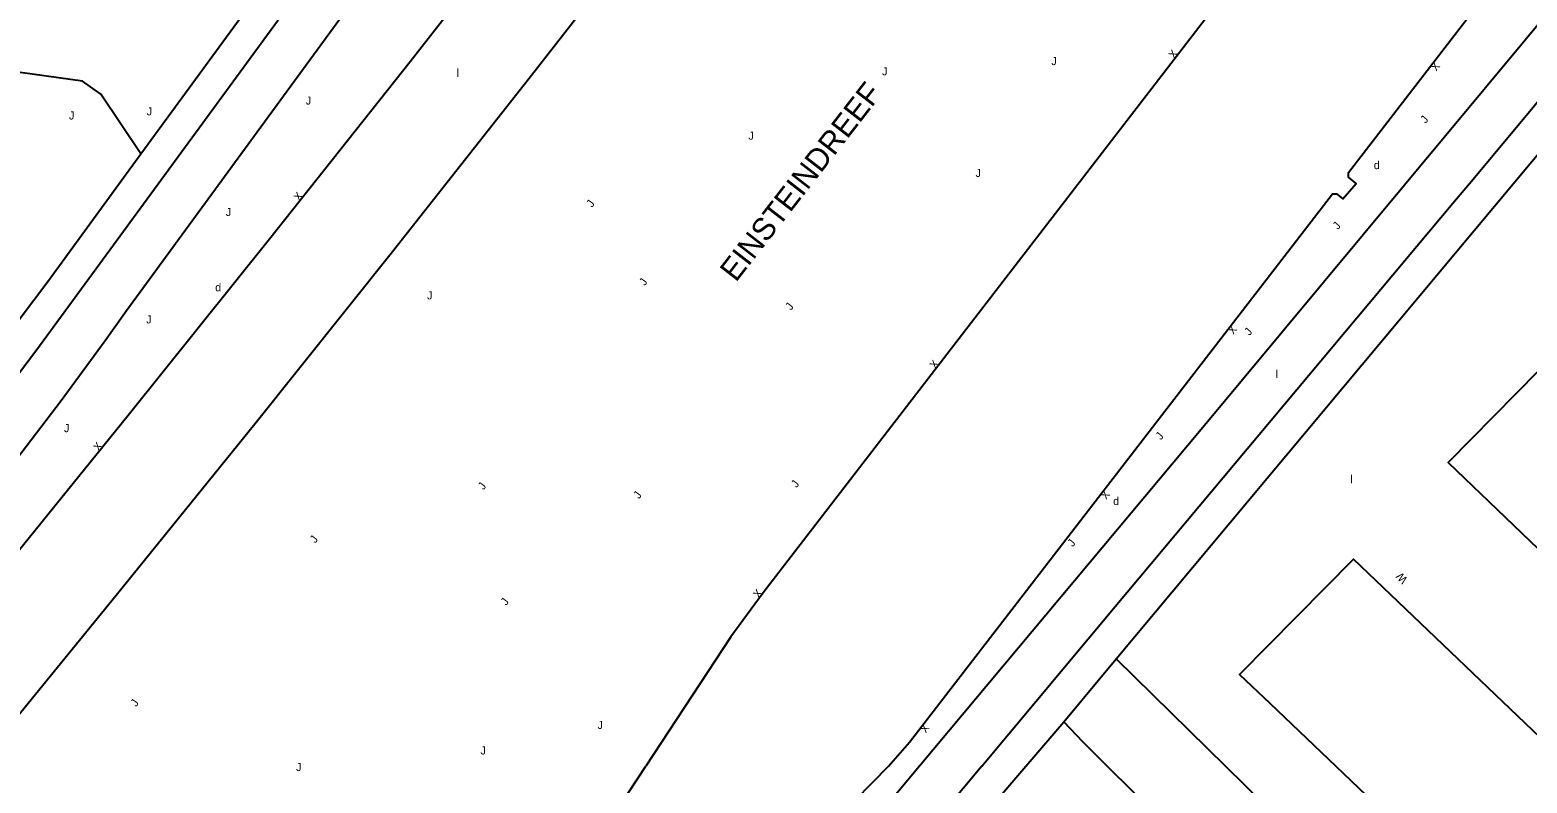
# Model space of a CAD drawing. Extents: x 134999 to 136502, y 457398 to 459002.
# Drawn here: x 135902.2 to 135995.7, y 458598.9 to 458646 of the extents above; entities that cross this region are included whole.
import ezdxf

# ---------------------------------------------------------------- set-up
doc = ezdxf.new("R2010")
doc.units = 0
for name, color, linetype in [('RI_DGTB_19', 7, 'Continuous'), ('RI_DGTB_29', 7, 'Continuous'), ('RI_DGTB_30', 7, 'Continuous'), ('RI_DGTB_31', 7, 'Continuous'), ('RI_DGTB_37', 7, 'Continuous'), ('RI_DGTB_43', 7, 'Continuous'), ('RI_DGTB_53', 7, 'Continuous'), ('RI_DGTB_54', 7, 'Continuous')]:
    doc.layers.add(name, color=color, linetype=linetype)

msp = doc.modelspace()

# ---------------------------------------------------------------- linework, layer by layer
at = {"layer": 'RI_DGTB_19'}
msp.add_lwpolyline([(135909.117, 458638.259), (135906.62, 458642), (135905.47, 458642.81), (135900.84, 458643.46), (135899.68, 458642.816)], dxfattribs=at)
at = {"layer": 'RI_DGTB_53'}
for p, q in [((135964.421, 458600), (135966.79, 458602.767)), ((135957.271, 458591.651), (135964.421, 458600)), ((135983.794, 458600), (135992.951, 458591.242))]:
    msp.add_line(p, q, dxfattribs=at)
for points in [[(135885.54, 458600), (135895.531, 458611.907), (135898.466, 458615.505), (135901.339, 458619.153), (135904.148, 458622.85), (135906.893, 458626.595), (135908.231, 458628.47), (135942.033, 458674.731), (135953.271, 458690.458)], [(135890.446, 458600), (135899.415, 458610.935), (135908.322, 458621.921), (135917.166, 458632.956), (135925.948, 458644.042), (135934.668, 458655.177), (135943.324, 458666.362), (135951.916, 458677.595), (135957.965, 458685.582)], [(135898.855, 458600), (135907.583, 458610.673), (135916.248, 458621.397), (135924.851, 458632.171), (135933.392, 458642.995), (135941.869, 458653.868), (135950.284, 458664.79), (135958.635, 458675.761), (135962.557, 458680.96)], [(135942.792, 458680.903), (135906.104, 458630.758), (135902.567, 458625.933), (135898.966, 458621.155)], [(135987.141, 458661.634), (135986.505, 458660.816), (135948.016, 458610.829), (135945.99, 458608.074), (135940.683, 458600)], [(135955.841, 458600), (135957.146, 458601.502), (135983.578, 458635.776), (135983.839, 458635.765), (135984.244, 458635.452), (135985.062, 458636.402), (135984.589, 458636.802), (135984.58, 458637.097), (135998.151, 458654.714)], [(136000, 458650.769), (135998.206, 458648.495), (135975.387, 458621.043), (135957.784, 458600)], [(135961.681, 458600), (135970.002, 458609.967), (135991.111, 458635.19), (135992.378, 458636.682), (135996.22, 458641.288), (136000, 458645.945)], [(135970.078, 458606.704), (135997.211, 458639.191), (136000, 458642.6)], [(136000, 458624.114), (135997.87, 458626.147), (135990.81, 458618.965), (136000, 458610.17)], [(135998.435, 458600), (135984.894, 458612.938), (135977.783, 458605.725), (135979.679, 458603.936), (135983.794, 458600)], [(135966.79, 458602.767), (135970.078, 458606.704)], [(135970.078, 458606.704), (135976.897, 458600)], [(135966.79, 458602.767), (135967.957, 458601.54), (135969.515, 458600)], [(135957.784, 458600), (135911.256, 458544.178), (135907.716, 458539.936)], [(135955.841, 458600), (135933.863, 458577.571), (135932.556, 458575.986), (135908.239, 458546.755)], [(135961.681, 458600), (135910.221, 458538.425)], [(135926.513, 458578.726), (135928.43, 458581.358), (135940.683, 458600)], [(135969.515, 458600), (135985.249, 458584.451), (136000, 458569.691)], [(135976.897, 458600), (135989.175, 458587.928), (136000, 458577.29)]]:
    msp.add_lwpolyline(points, dxfattribs=at)
at = {"layer": 'RI_DGTB_54'}
for points in [[(135909.117, 458638.259), (135919.825, 458652.917), (135923.193, 458657.58), (135929.493, 458666.226), (135929.103, 458666.65), (135928.658, 458667.015), (135928.193, 458667.302)], [(135887.148, 458609.704), (135891.272, 458614.786), (135895.177, 458619.671), (135899.699, 458625.528), (135903.32, 458630.289), (135909.117, 458638.259)]]:
    msp.add_lwpolyline(points, dxfattribs=at)

# ---------------------------------------------------------------- texts
at = {"layer": 'RI_DGTB_29'}
for p in [(135986.17, 458637.309), (135913.772, 458629.675), (135969.881, 458616.314)]:
    msp.add_text('d', height=0.5, dxfattribs=at).set_placement(p)
at = {"layer": 'RI_DGTB_30'}
for s, height, rotation, p in [('X', 0.5, 52.531, (135973.69, 458644.172)), ('X', 0.5, 232.38701, (135989.942, 458644.055)), ('X', 0.5, 52.05329, (135919.015, 458635.278)), ('X', 0.5, 232.22596, (135977.265, 458627.598)), ('X', 0.5, 52.31716, (135958.762, 458624.785)), ('X', 0.5, 51.37623, (135906.486, 458619.645)), ('X', 0.5, 232.57797, (135969.314, 458617.281)), ('W', 0.5, 131.72819, (135988.314, 458611.671)), ('X', 0.499, 51.87738, (135947.725, 458610.454)), ('X', 0.5, 234.75547, (135958.019, 458602.675))]:
    msp.add_text(s, height=height, rotation=rotation, dxfattribs=at).set_placement(p)
at = {"layer": 'RI_DGTB_31'}
for rotation, p in [(359.99963, (135966.02, 458643.81)), (359.99973, (135955.441, 458643.172)), (49.92288, (135989.408, 458640.14)), (359.99963, (135947.09, 458639.15)), (359.99973, (135961.281, 458636.822)), (53.57903, (135937.319, 458634.886)), (49.92288, (135983.93, 458633.496)), (53.57903, (135940.614, 458629.988)), (359.99963, (135927.01, 458629.17)), (53.57903, (135949.747, 458628.455)), (49.92288, (135978.402, 458626.871)), (49.92288, (135972.859, 458620.348)), (53.57903, (135950.103, 458617.363)), (53.57903, (135930.541, 458617.226)), (53.57903, (135940.253, 458616.665)), (53.57903, (135920.035, 458613.905)), (49.92288, (135967.356, 458613.666)), (53.57903, (135931.959, 458610)), (53.57903, (135908.831, 458603.675)), (359.99963, (135937.66, 458602.32)), (359.99973, (135930.351, 458600.722))]:
    msp.add_text('J', height=0.5, rotation=rotation, dxfattribs=at).set_placement(p)
for p in [(135919.434, 458641.347), (135904.632, 458640.412), (135909.488, 458640.668), (135914.435, 458634.38), (135909.46, 458627.666), (135904.32, 458620.869), (135918.824, 458599.684)]:
    msp.add_text('J', height=0.5, dxfattribs=at).set_placement(p)
at = {"layer": 'RI_DGTB_37'}
msp.add_text('EINSTEINDREEF', height=1.4, rotation=52.18805, dxfattribs=at).set_placement((135946.31, 458630.194))
at = {"layer": 'RI_DGTB_43'}
for p in [(135928.865, 458643.077), (135980.043, 458624.25), (135984.706, 458617.679)]:
    msp.add_text('l', height=0.5, dxfattribs=at).set_placement(p)

doc.saveas('drawing.dxf')
